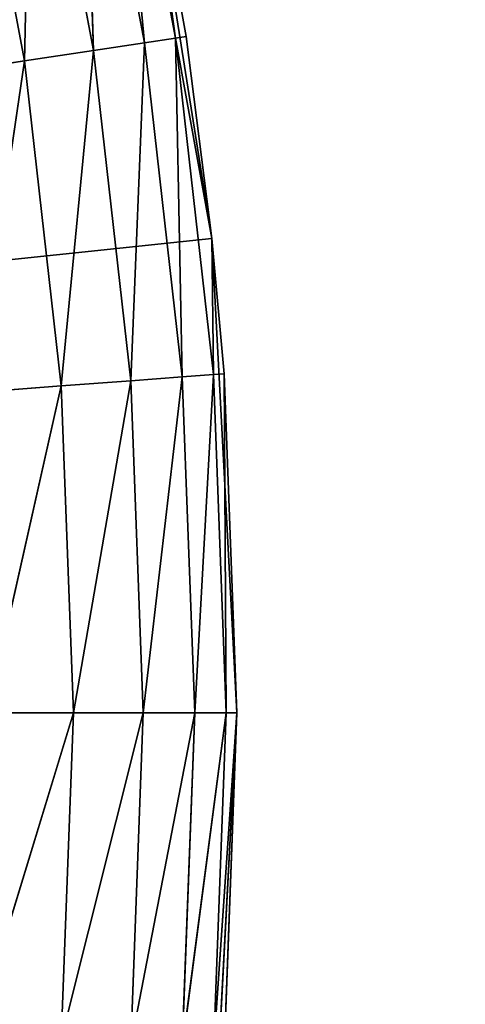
# Model space of a CAD drawing. Header units: centimetres. Extents: x 0.2 to 26.4, y 0 to 13.
# Tile 263 of 334: x 18.3939 to 18.4578, y 6.4986 to 6.6396. Entities that reach past the tile are written whole.
import ezdxf

# ---------------------------------------------------------------- set-up
doc = ezdxf.new("R2010")
doc.units = ezdxf.units.CM
doc.header["$LTSCALE"] = 2.54
doc.layers.get('0').update_dxf_attribs({"color": 13})

# ---------------------------------------------------------------- blocks, each defined once
blk = doc.blocks.new('Pojemnik na r_czniki papierowe CRESTO monta_ na_cienny.STL')
at = {"color": 0}
for p, q in [((18.40727, 6.68462, 17.96736), (18.41628, 6.63697, 17.96736)), ((18.40727, 6.68462, 17.96736), (18.41628, 6.63697, 17.96736)), ((18.40727, 6.68462, 17.96736), (18.41182, 6.6363, 17.9842)), ((18.40727, 6.68462, 17.96736), (18.41182, 6.6363, 17.9842)), ((18.40287, 6.68362, 17.9842), (18.41182, 6.6363, 17.9842)), ((18.40287, 6.68362, 17.9842), (18.41182, 6.6363, 17.9842)), ((18.40287, 6.68362, 17.9842), (18.40454, 6.6352, 18)), ((18.40287, 6.68362, 17.9842), (18.40454, 6.6352, 18)), ((18.39569, 6.68198, 18), (18.39465, 6.63371, 18.01428)), ((18.39569, 6.68198, 18), (18.39465, 6.63371, 18.01428)), ((18.39569, 6.68198, 18), (18.40454, 6.6352, 18)), ((18.39569, 6.68198, 18), (18.40454, 6.6352, 18)), ((18.38594, 6.67975, 18.01428), (18.39465, 6.63371, 18.01428)), ((18.38594, 6.67975, 18.01428), (18.39465, 6.63371, 18.01428)), ((18.41084, 6.67546, 17.55), (18.41779, 6.6372, 17.95)), ((18.42148, 6.60826, 17.55), (18.41084, 6.67546, 17.55)), ((18.41084, 6.67546, 17.95), (18.41779, 6.6372, 17.95)), ((18.41084, 6.67546, 17.55), (18.41779, 6.6372, 17.95)), ((18.42148, 6.60826, 17.55), (18.41084, 6.67546, 17.55)), ((18.41084, 6.67546, 17.95), (18.41779, 6.6372, 17.95)), ((18.41084, 6.67546, 17.95), (18.41628, 6.63697, 17.96736)), ((18.41084, 6.67546, 17.95), (18.41628, 6.63697, 17.96736)), ((18.41182, 6.6363, 17.9842), (18.41628, 6.63697, 17.96736)), ((18.41182, 6.6363, 17.9842), (18.41628, 6.63697, 17.96736)), ((18.41779, 6.6372, 17.95), (18.41628, 6.63697, 17.96736)), ((18.41779, 6.6372, 17.95), (18.41628, 6.63697, 17.96736)), ((18.41628, 6.63697, 17.96736), (18.42148, 6.60826, 17.95)), ((18.41628, 6.63697, 17.96736), (18.42148, 6.60826, 17.95)), ((18.41628, 6.63697, 17.96736), (18.42171, 6.58878, 17.96736)), ((18.41628, 6.63697, 17.96736), (18.42171, 6.58878, 17.96736)), ((18.41628, 6.63697, 17.96736), (18.41721, 6.58844, 17.9842)), ((18.41628, 6.63697, 17.96736), (18.41721, 6.58844, 17.9842)), ((18.41779, 6.6372, 17.95), (18.42148, 6.60826, 17.55)), ((18.41779, 6.6372, 17.95), (18.42148, 6.60826, 17.55)), ((18.41779, 6.6372, 17.95), (18.42148, 6.60826, 17.95)), ((18.41779, 6.6372, 17.95), (18.42148, 6.60826, 17.95)), ((18.40454, 6.6352, 18), (18.41182, 6.6363, 17.9842)), ((18.40454, 6.6352, 18), (18.41182, 6.6363, 17.9842)), ((18.41182, 6.6363, 17.9842), (18.40987, 6.58789, 18)), ((18.41182, 6.6363, 17.9842), (18.40987, 6.58789, 18)), ((18.41182, 6.6363, 17.9842), (18.41721, 6.58844, 17.9842)), ((18.41182, 6.6363, 17.9842), (18.41721, 6.58844, 17.9842)), ((18.39465, 6.63371, 18.01428), (18.40454, 6.6352, 18)), ((18.39465, 6.63371, 18.01428), (18.40454, 6.6352, 18)), ((18.40454, 6.6352, 18), (18.3999, 6.58715, 18.01428)), ((18.40454, 6.6352, 18), (18.3999, 6.58715, 18.01428)), ((18.40454, 6.6352, 18), (18.40987, 6.58789, 18)), ((18.40454, 6.6352, 18), (18.40987, 6.58789, 18)), ((18.38246, 6.63187, 18.02661), (18.39465, 6.63371, 18.01428)), ((18.38246, 6.63187, 18.02661), (18.39465, 6.63371, 18.01428)), ((18.39465, 6.63371, 18.01428), (18.38761, 6.58622, 18.02661)), ((18.39465, 6.63371, 18.01428), (18.38761, 6.58622, 18.02661)), ((18.39465, 6.63371, 18.01428), (18.3999, 6.58715, 18.01428)), ((18.39465, 6.63371, 18.01428), (18.3999, 6.58715, 18.01428)), ((18.42148, 6.60826, 17.55), (17.77505, 6.54032, 17.55)), ((18.42148, 6.60826, 17.55), (17.77505, 6.54032, 17.55)), ((18.42148, 6.60826, 17.55), (18.42323, 6.58889, 17.95)), ((18.42505, 6.54032, 17.55), (18.42148, 6.60826, 17.55)), ((18.42148, 6.60826, 17.95), (18.42148, 6.60826, 17.55)), ((18.42148, 6.60826, 17.95), (18.42148, 6.60826, 17.55)), ((18.42148, 6.60826, 17.95), (18.42323, 6.58889, 17.95)), ((18.42148, 6.60826, 17.55), (18.42323, 6.58889, 17.95)), ((18.42505, 6.54032, 17.55), (18.42148, 6.60826, 17.55)), ((18.42148, 6.60826, 17.95), (18.42323, 6.58889, 17.95)), ((18.42148, 6.60826, 17.95), (18.42171, 6.58878, 17.96736)), ((18.42148, 6.60826, 17.95), (18.42171, 6.58878, 17.96736)), ((18.41721, 6.58844, 17.9842), (18.42171, 6.58878, 17.96736)), ((18.41721, 6.58844, 17.9842), (18.42171, 6.58878, 17.96736)), ((18.41902, 6.54032, 17.9842), (18.42171, 6.58878, 17.96736)), ((18.41902, 6.54032, 17.9842), (18.42171, 6.58878, 17.96736)), ((18.42171, 6.58878, 17.96736), (18.42323, 6.58889, 17.95)), ((18.42171, 6.58878, 17.96736), (18.42323, 6.58889, 17.95)), ((18.42353, 6.54032, 17.96736), (18.42171, 6.58878, 17.96736)), ((18.42353, 6.54032, 17.96736), (18.42171, 6.58878, 17.96736)), ((18.42323, 6.58889, 17.95), (18.42505, 6.54032, 17.55)), ((18.42323, 6.58889, 17.95), (18.42505, 6.54032, 17.55)), ((18.42323, 6.58889, 17.95), (18.42505, 6.54032, 17.95)), ((18.42353, 6.54032, 17.96736), (18.42323, 6.58889, 17.95)), ((18.42353, 6.54032, 17.96736), (18.42323, 6.58889, 17.95)), ((18.42323, 6.58889, 17.95), (18.42505, 6.54032, 17.95)), ((18.3999, 6.58715, 18.01428), (18.40987, 6.58789, 18)), ((18.3999, 6.58715, 18.01428), (18.40987, 6.58789, 18)), ((18.40165, 6.54032, 18.01428), (18.40987, 6.58789, 18)), ((18.40165, 6.54032, 18.01428), (18.40987, 6.58789, 18)), ((18.40987, 6.58789, 18), (18.41721, 6.58844, 17.9842)), ((18.40987, 6.58789, 18), (18.41721, 6.58844, 17.9842)), ((18.41165, 6.54032, 18), (18.40987, 6.58789, 18)), ((18.41165, 6.54032, 18), (18.40987, 6.58789, 18)), ((18.41165, 6.54032, 18), (18.41721, 6.58844, 17.9842)), ((18.41165, 6.54032, 18), (18.41721, 6.58844, 17.9842)), ((18.41902, 6.54032, 17.9842), (18.41721, 6.58844, 17.9842)), ((18.41902, 6.54032, 17.9842), (18.41721, 6.58844, 17.9842)), ((18.38761, 6.58622, 18.02661), (18.3999, 6.58715, 18.01428)), ((18.38761, 6.58622, 18.02661), (18.3999, 6.58715, 18.01428)), ((18.38932, 6.54032, 18.02661), (18.3999, 6.58715, 18.01428)), ((18.38932, 6.54032, 18.02661), (18.3999, 6.58715, 18.01428)), ((18.40165, 6.54032, 18.01428), (18.3999, 6.58715, 18.01428)), ((18.40165, 6.54032, 18.01428), (18.3999, 6.58715, 18.01428)), ((18.42505, 6.54032, 17.55), (17.77505, 6.54032, 17.55)), ((18.42505, 6.54032, 17.55), (17.77505, 6.54032, 17.55)), ((18.38761, 6.49441, 18.02661), (18.40165, 6.54032, 18.01428)), ((18.38761, 6.49441, 18.02661), (18.40165, 6.54032, 18.01428)), ((18.40165, 6.54032, 18.01428), (18.38932, 6.54032, 18.02661)), ((18.40165, 6.54032, 18.01428), (18.38932, 6.54032, 18.02661)), ((18.3999, 6.49349, 18.01428), (18.40165, 6.54032, 18.01428)), ((18.3999, 6.49349, 18.01428), (18.40165, 6.54032, 18.01428)), ((18.3999, 6.49349, 18.01428), (18.41165, 6.54032, 18)), ((18.3999, 6.49349, 18.01428), (18.41165, 6.54032, 18)), ((18.41165, 6.54032, 18), (18.40165, 6.54032, 18.01428)), ((18.41165, 6.54032, 18), (18.40165, 6.54032, 18.01428)), ((18.40987, 6.49275, 18), (18.41165, 6.54032, 18)), ((18.40987, 6.49275, 18), (18.41165, 6.54032, 18)), ((18.40987, 6.49275, 18), (18.41902, 6.54032, 17.9842)), ((18.40987, 6.49275, 18), (18.41902, 6.54032, 17.9842)), ((18.41902, 6.54032, 17.9842), (18.41165, 6.54032, 18)), ((18.41902, 6.54032, 17.9842), (18.41165, 6.54032, 18)), ((18.41721, 6.4922, 17.9842), (18.41902, 6.54032, 17.9842)), ((18.41721, 6.4922, 17.9842), (18.41902, 6.54032, 17.9842)), ((18.41721, 6.4922, 17.9842), (18.42353, 6.54032, 17.96736)), ((18.41721, 6.4922, 17.9842), (18.42353, 6.54032, 17.96736)), ((18.42353, 6.54032, 17.96736), (18.41902, 6.54032, 17.9842)), ((18.42353, 6.54032, 17.96736), (18.41902, 6.54032, 17.9842)), ((18.42148, 6.47238, 17.55), (18.42505, 6.54032, 17.55)), ((18.42148, 6.47238, 17.55), (18.42505, 6.54032, 17.55)), ((18.42171, 6.49186, 17.96736), (18.42353, 6.54032, 17.96736)), ((18.42171, 6.49186, 17.96736), (18.42353, 6.54032, 17.96736)), ((18.42171, 6.49186, 17.96736), (18.42505, 6.54032, 17.95)), ((18.42171, 6.49186, 17.96736), (18.42505, 6.54032, 17.95)), ((18.42505, 6.54032, 17.55), (18.42323, 6.49174, 17.95)), ((18.42505, 6.54032, 17.95), (18.42323, 6.49174, 17.95)), ((18.42505, 6.54032, 17.55), (18.42323, 6.49174, 17.95)), ((18.42505, 6.54032, 17.95), (18.42323, 6.49174, 17.95)), ((18.42505, 6.54032, 17.95), (18.42353, 6.54032, 17.96736)), ((18.42505, 6.54032, 17.95), (18.42353, 6.54032, 17.96736)), ((18.42505, 6.54032, 17.95), (18.42505, 6.54032, 17.55)), ((18.42505, 6.54032, 17.95), (18.42505, 6.54032, 17.55))]:
    blk.add_line(p, q, dxfattribs=at)
mesh = blk.add_polyface(dxfattribs=at)
corners = [(26.17505, 13.04032, 17.55), (18.10394, 6.66003, 17.55), (18.11973, 6.6011, 17.55)]
mesh.append_faces([[corners[k] for k in face] for face in [(0, 1, 2)]], dxfattribs={"color": 0})
mesh = blk.add_polyface(dxfattribs=at)
corners = [(26.17505, 13.04032, 17.55), (18.11973, 6.6011, 17.55), (18.12505, 6.54032, 17.55)]
mesh.append_faces([[corners[k] for k in face] for face in [(0, 1, 2)]], dxfattribs={"color": 0})
mesh = blk.add_polyface(dxfattribs=at)
corners = [(26.17505, 13.04032, 17.55), (18.12505, 6.54032, 17.55), (26.17505, 0.04032, 17.55)]
mesh.append_faces([[corners[k] for k in face] for face in [(0, 1, 2)]], dxfattribs={"color": 0})
mesh = blk.add_polyface(dxfattribs=at)
corners = [(24.97505, 12.84032, 17.45), (18.11973, 6.6011, 17.45), (18.10394, 6.66003, 17.45)]
mesh.append_faces([[corners[k] for k in face] for face in [(0, 1, 2)]], dxfattribs={"color": 0})
mesh = blk.add_polyface(dxfattribs=at)
corners = [(24.97505, 12.84032, 17.45), (18.12505, 6.54032, 17.45), (18.11973, 6.6011, 17.45)]
mesh.append_faces([[corners[k] for k in face] for face in [(0, 1, 2)]], dxfattribs={"color": 0})
mesh = blk.add_polyface(dxfattribs=at)
corners = [(26.17505, 0.04032, 17.45), (18.12505, 6.54032, 17.45), (24.97505, 12.84032, 17.45)]
mesh.append_faces([[corners[k] for k in face] for face in [(0, 1, 2)]], dxfattribs={"color": 0})
mesh = blk.add_polyface(dxfattribs=at)
corners = [(18.41084, 6.67546, 17.55), (17.77505, 6.54032, 17.55), (18.39323, 6.74118, 17.55)]
mesh.append_faces([[corners[k] for k in face] for face in [(0, 1, 2)]], dxfattribs={"color": 0})
mesh = blk.add_polyface(dxfattribs=at)
corners = [(18.40727, 6.68462, 17.96736), (18.40287, 6.68362, 17.9842), (18.41182, 6.6363, 17.9842)]
mesh.append_faces([[corners[k] for k in face] for face in [(0, 1, 2)]], dxfattribs={"color": 0})
mesh = blk.add_polyface(dxfattribs=at)
corners = [(18.40727, 6.68462, 17.96736), (18.41628, 6.63697, 17.96736), (18.41084, 6.67546, 17.95)]
mesh.append_faces([[corners[k] for k in face] for face in [(0, 1, 2)]], dxfattribs={"color": 0})
mesh = blk.add_polyface(dxfattribs=at)
corners = [(18.40727, 6.68462, 17.96736), (18.41182, 6.6363, 17.9842), (18.41628, 6.63697, 17.96736)]
mesh.append_faces([[corners[k] for k in face] for face in [(0, 1, 2)]], dxfattribs={"color": 0})
mesh = blk.add_polyface(dxfattribs=at)
corners = [(18.40287, 6.68362, 17.9842), (18.39569, 6.68198, 18), (18.40454, 6.6352, 18)]
mesh.append_faces([[corners[k] for k in face] for face in [(0, 1, 2)]], dxfattribs={"color": 0})
mesh = blk.add_polyface(dxfattribs=at)
corners = [(18.40287, 6.68362, 17.9842), (18.40454, 6.6352, 18), (18.41182, 6.6363, 17.9842)]
mesh.append_faces([[corners[k] for k in face] for face in [(0, 1, 2)]], dxfattribs={"color": 0})
mesh = blk.add_polyface(dxfattribs=at)
corners = [(18.39569, 6.68198, 18), (18.38594, 6.67975, 18.01428), (18.39465, 6.63371, 18.01428)]
mesh.append_faces([[corners[k] for k in face] for face in [(0, 1, 2)]], dxfattribs={"color": 0})
mesh = blk.add_polyface(dxfattribs=at)
corners = [(18.39569, 6.68198, 18), (18.39465, 6.63371, 18.01428), (18.40454, 6.6352, 18)]
mesh.append_faces([[corners[k] for k in face] for face in [(0, 1, 2)]], dxfattribs={"color": 0})
mesh = blk.add_polyface(dxfattribs=at)
corners = [(18.39465, 6.63371, 18.01428), (18.38594, 6.67975, 18.01428), (18.38246, 6.63187, 18.02661)]
mesh.append_faces([[corners[k] for k in face] for face in [(0, 1, 2)]], dxfattribs={"color": 0})
mesh = blk.add_polyface(dxfattribs=at)
corners = [(18.42148, 6.60826, 17.55), (17.77505, 6.54032, 17.55), (18.41084, 6.67546, 17.55)]
mesh.append_faces([[corners[k] for k in face] for face in [(0, 1, 2)]], dxfattribs={"color": 0})
mesh = blk.add_polyface(dxfattribs=at)
corners = [(18.41084, 6.67546, 17.55), (18.41779, 6.6372, 17.95), (18.42148, 6.60826, 17.55)]
mesh.append_faces([[corners[k] for k in face] for face in [(0, 1, 2)]], dxfattribs={"color": 0})
mesh = blk.add_polyface(dxfattribs=at)
corners = [(18.41084, 6.67546, 17.95), (18.41779, 6.6372, 17.95), (18.41084, 6.67546, 17.55)]
mesh.append_faces([[corners[k] for k in face] for face in [(0, 1, 2)]], dxfattribs={"color": 0})
mesh = blk.add_polyface(dxfattribs=at)
corners = [(18.41084, 6.67546, 17.95), (18.41628, 6.63697, 17.96736), (18.41779, 6.6372, 17.95)]
mesh.append_faces([[corners[k] for k in face] for face in [(0, 1, 2)]], dxfattribs={"color": 0})
mesh = blk.add_polyface(dxfattribs=at)
corners = [(18.41628, 6.63697, 17.96736), (18.41182, 6.6363, 17.9842), (18.41721, 6.58844, 17.9842)]
mesh.append_faces([[corners[k] for k in face] for face in [(0, 1, 2)]], dxfattribs={"color": 0})
mesh = blk.add_polyface(dxfattribs=at)
corners = [(18.41779, 6.6372, 17.95), (18.41628, 6.63697, 17.96736), (18.42148, 6.60826, 17.95)]
mesh.append_faces([[corners[k] for k in face] for face in [(0, 1, 2)]], dxfattribs={"color": 0})
mesh = blk.add_polyface(dxfattribs=at)
corners = [(18.41628, 6.63697, 17.96736), (18.42171, 6.58878, 17.96736), (18.42148, 6.60826, 17.95)]
mesh.append_faces([[corners[k] for k in face] for face in [(0, 1, 2)]], dxfattribs={"color": 0})
mesh = blk.add_polyface(dxfattribs=at)
corners = [(18.41628, 6.63697, 17.96736), (18.41721, 6.58844, 17.9842), (18.42171, 6.58878, 17.96736)]
mesh.append_faces([[corners[k] for k in face] for face in [(0, 1, 2)]], dxfattribs={"color": 0})
mesh = blk.add_polyface(dxfattribs=at)
corners = [(18.41779, 6.6372, 17.95), (18.42148, 6.60826, 17.95), (18.42148, 6.60826, 17.55)]
mesh.append_faces([[corners[k] for k in face] for face in [(0, 1, 2)]], dxfattribs={"color": 0})
mesh = blk.add_polyface(dxfattribs=at)
corners = [(18.41182, 6.6363, 17.9842), (18.40454, 6.6352, 18), (18.40987, 6.58789, 18)]
mesh.append_faces([[corners[k] for k in face] for face in [(0, 1, 2)]], dxfattribs={"color": 0})
mesh = blk.add_polyface(dxfattribs=at)
corners = [(18.41182, 6.6363, 17.9842), (18.40987, 6.58789, 18), (18.41721, 6.58844, 17.9842)]
mesh.append_faces([[corners[k] for k in face] for face in [(0, 1, 2)]], dxfattribs={"color": 0})
mesh = blk.add_polyface(dxfattribs=at)
corners = [(18.40454, 6.6352, 18), (18.39465, 6.63371, 18.01428), (18.3999, 6.58715, 18.01428)]
mesh.append_faces([[corners[k] for k in face] for face in [(0, 1, 2)]], dxfattribs={"color": 0})
mesh = blk.add_polyface(dxfattribs=at)
corners = [(18.40454, 6.6352, 18), (18.3999, 6.58715, 18.01428), (18.40987, 6.58789, 18)]
mesh.append_faces([[corners[k] for k in face] for face in [(0, 1, 2)]], dxfattribs={"color": 0})
mesh = blk.add_polyface(dxfattribs=at)
corners = [(18.39465, 6.63371, 18.01428), (18.38246, 6.63187, 18.02661), (18.38761, 6.58622, 18.02661)]
mesh.append_faces([[corners[k] for k in face] for face in [(0, 1, 2)]], dxfattribs={"color": 0})
mesh = blk.add_polyface(dxfattribs=at)
corners = [(18.3999, 6.58715, 18.01428), (18.39465, 6.63371, 18.01428), (18.38761, 6.58622, 18.02661)]
mesh.append_faces([[corners[k] for k in face] for face in [(0, 1, 2)]], dxfattribs={"color": 0})
mesh = blk.add_polyface(dxfattribs=at)
corners = [(18.42505, 6.54032, 17.55), (17.77505, 6.54032, 17.55), (18.42148, 6.60826, 17.55)]
mesh.append_faces([[corners[k] for k in face] for face in [(0, 1, 2)]], dxfattribs={"color": 0})
mesh = blk.add_polyface(dxfattribs=at)
corners = [(18.42148, 6.60826, 17.55), (18.42323, 6.58889, 17.95), (18.42505, 6.54032, 17.55)]
mesh.append_faces([[corners[k] for k in face] for face in [(0, 1, 2)]], dxfattribs={"color": 0})
mesh = blk.add_polyface(dxfattribs=at)
corners = [(18.42148, 6.60826, 17.95), (18.42323, 6.58889, 17.95), (18.42148, 6.60826, 17.55)]
mesh.append_faces([[corners[k] for k in face] for face in [(0, 1, 2)]], dxfattribs={"color": 0})
mesh = blk.add_polyface(dxfattribs=at)
corners = [(18.42148, 6.60826, 17.95), (18.42171, 6.58878, 17.96736), (18.42323, 6.58889, 17.95)]
mesh.append_faces([[corners[k] for k in face] for face in [(0, 1, 2)]], dxfattribs={"color": 0})
mesh = blk.add_polyface(dxfattribs=at)
corners = [(18.42171, 6.58878, 17.96736), (18.41721, 6.58844, 17.9842), (18.41902, 6.54032, 17.9842)]
mesh.append_faces([[corners[k] for k in face] for face in [(0, 1, 2)]], dxfattribs={"color": 0})
mesh = blk.add_polyface(dxfattribs=at)
corners = [(18.42171, 6.58878, 17.96736), (18.41902, 6.54032, 17.9842), (18.42353, 6.54032, 17.96736)]
mesh.append_faces([[corners[k] for k in face] for face in [(0, 1, 2)]], dxfattribs={"color": 0})
mesh = blk.add_polyface(dxfattribs=at)
corners = [(18.42323, 6.58889, 17.95), (18.42171, 6.58878, 17.96736), (18.42353, 6.54032, 17.96736)]
mesh.append_faces([[corners[k] for k in face] for face in [(0, 1, 2)]], dxfattribs={"color": 0})
mesh = blk.add_polyface(dxfattribs=at)
corners = [(18.42323, 6.58889, 17.95), (18.42505, 6.54032, 17.95), (18.42505, 6.54032, 17.55)]
mesh.append_faces([[corners[k] for k in face] for face in [(0, 1, 2)]], dxfattribs={"color": 0})
mesh = blk.add_polyface(dxfattribs=at)
corners = [(18.42323, 6.58889, 17.95), (18.42353, 6.54032, 17.96736), (18.42505, 6.54032, 17.95)]
mesh.append_faces([[corners[k] for k in face] for face in [(0, 1, 2)]], dxfattribs={"color": 0})
mesh = blk.add_polyface(dxfattribs=at)
corners = [(18.40987, 6.58789, 18), (18.3999, 6.58715, 18.01428), (18.40165, 6.54032, 18.01428)]
mesh.append_faces([[corners[k] for k in face] for face in [(0, 1, 2)]], dxfattribs={"color": 0})
mesh = blk.add_polyface(dxfattribs=at)
corners = [(18.40987, 6.58789, 18), (18.40165, 6.54032, 18.01428), (18.41165, 6.54032, 18)]
mesh.append_faces([[corners[k] for k in face] for face in [(0, 1, 2)]], dxfattribs={"color": 0})
mesh = blk.add_polyface(dxfattribs=at)
corners = [(18.41721, 6.58844, 17.9842), (18.40987, 6.58789, 18), (18.41165, 6.54032, 18)]
mesh.append_faces([[corners[k] for k in face] for face in [(0, 1, 2)]], dxfattribs={"color": 0})
mesh = blk.add_polyface(dxfattribs=at)
corners = [(18.41721, 6.58844, 17.9842), (18.41165, 6.54032, 18), (18.41902, 6.54032, 17.9842)]
mesh.append_faces([[corners[k] for k in face] for face in [(0, 1, 2)]], dxfattribs={"color": 0})
mesh = blk.add_polyface(dxfattribs=at)
corners = [(18.3999, 6.58715, 18.01428), (18.38761, 6.58622, 18.02661), (18.38932, 6.54032, 18.02661)]
mesh.append_faces([[corners[k] for k in face] for face in [(0, 1, 2)]], dxfattribs={"color": 0})
mesh = blk.add_polyface(dxfattribs=at)
corners = [(18.3999, 6.58715, 18.01428), (18.38932, 6.54032, 18.02661), (18.40165, 6.54032, 18.01428)]
mesh.append_faces([[corners[k] for k in face] for face in [(0, 1, 2)]], dxfattribs={"color": 0})
mesh = blk.add_polyface(dxfattribs=at)
corners = [(18.42505, 6.54032, 17.55), (18.42148, 6.47238, 17.55), (17.77505, 6.54032, 17.55)]
mesh.append_faces([[corners[k] for k in face] for face in [(0, 1, 2)]], dxfattribs={"color": 0})
mesh = blk.add_polyface(dxfattribs=at)
corners = [(18.42148, 6.47238, 17.55), (18.41084, 6.40518, 17.55), (17.77505, 6.54032, 17.55)]
mesh.append_faces([[corners[k] for k in face] for face in [(0, 1, 2)]], dxfattribs={"color": 0})
mesh = blk.add_polyface(dxfattribs=at)
corners = [(18.41084, 6.40518, 17.55), (18.39323, 6.33946, 17.55), (17.77505, 6.54032, 17.55)]
mesh.append_faces([[corners[k] for k in face] for face in [(0, 1, 2)]], dxfattribs={"color": 0})
mesh = blk.add_polyface(dxfattribs=at)
corners = [(26.17505, 0.04032, 17.45), (18.11973, 6.47954, 17.45), (18.12505, 6.54032, 17.45)]
mesh.append_faces([[corners[k] for k in face] for face in [(0, 1, 2)]], dxfattribs={"color": 0})
mesh = blk.add_polyface(dxfattribs=at)
corners = [(26.17505, 0.04032, 17.55), (18.12505, 6.54032, 17.55), (18.11973, 6.47954, 17.55)]
mesh.append_faces([[corners[k] for k in face] for face in [(0, 1, 2)]], dxfattribs={"color": 0})
mesh = blk.add_polyface(dxfattribs=at)
corners = [(18.38932, 6.54032, 18.02661), (18.38761, 6.49441, 18.02661), (18.40165, 6.54032, 18.01428)]
mesh.append_faces([[corners[k] for k in face] for face in [(0, 1, 2)]], dxfattribs={"color": 0})
mesh = blk.add_polyface(dxfattribs=at)
corners = [(18.40165, 6.54032, 18.01428), (18.38761, 6.49441, 18.02661), (18.3999, 6.49349, 18.01428)]
mesh.append_faces([[corners[k] for k in face] for face in [(0, 1, 2)]], dxfattribs={"color": 0})
mesh = blk.add_polyface(dxfattribs=at)
corners = [(18.40165, 6.54032, 18.01428), (18.3999, 6.49349, 18.01428), (18.41165, 6.54032, 18)]
mesh.append_faces([[corners[k] for k in face] for face in [(0, 1, 2)]], dxfattribs={"color": 0})
mesh = blk.add_polyface(dxfattribs=at)
corners = [(18.41165, 6.54032, 18), (18.3999, 6.49349, 18.01428), (18.40987, 6.49275, 18)]
mesh.append_faces([[corners[k] for k in face] for face in [(0, 1, 2)]], dxfattribs={"color": 0})
mesh = blk.add_polyface(dxfattribs=at)
corners = [(18.41165, 6.54032, 18), (18.40987, 6.49275, 18), (18.41902, 6.54032, 17.9842)]
mesh.append_faces([[corners[k] for k in face] for face in [(0, 1, 2)]], dxfattribs={"color": 0})
mesh = blk.add_polyface(dxfattribs=at)
corners = [(18.41902, 6.54032, 17.9842), (18.40987, 6.49275, 18), (18.41721, 6.4922, 17.9842)]
mesh.append_faces([[corners[k] for k in face] for face in [(0, 1, 2)]], dxfattribs={"color": 0})
mesh = blk.add_polyface(dxfattribs=at)
corners = [(18.41902, 6.54032, 17.9842), (18.41721, 6.4922, 17.9842), (18.42353, 6.54032, 17.96736)]
mesh.append_faces([[corners[k] for k in face] for face in [(0, 1, 2)]], dxfattribs={"color": 0})
mesh = blk.add_polyface(dxfattribs=at)
corners = [(18.42353, 6.54032, 17.96736), (18.41721, 6.4922, 17.9842), (18.42171, 6.49186, 17.96736)]
mesh.append_faces([[corners[k] for k in face] for face in [(0, 1, 2)]], dxfattribs={"color": 0})
mesh = blk.add_polyface(dxfattribs=at)
corners = [(18.42505, 6.54032, 17.55), (18.42323, 6.49174, 17.95), (18.42148, 6.47238, 17.55)]
mesh.append_faces([[corners[k] for k in face] for face in [(0, 1, 2)]], dxfattribs={"color": 0})
mesh = blk.add_polyface(dxfattribs=at)
corners = [(18.42353, 6.54032, 17.96736), (18.42171, 6.49186, 17.96736), (18.42505, 6.54032, 17.95)]
mesh.append_faces([[corners[k] for k in face] for face in [(0, 1, 2)]], dxfattribs={"color": 0})
mesh = blk.add_polyface(dxfattribs=at)
corners = [(18.42505, 6.54032, 17.95), (18.42171, 6.49186, 17.96736), (18.42323, 6.49174, 17.95)]
mesh.append_faces([[corners[k] for k in face] for face in [(0, 1, 2)]], dxfattribs={"color": 0})
mesh = blk.add_polyface(dxfattribs=at)
corners = [(18.42505, 6.54032, 17.95), (18.42323, 6.49174, 17.95), (18.42505, 6.54032, 17.55)]
mesh.append_faces([[corners[k] for k in face] for face in [(0, 1, 2)]], dxfattribs={"color": 0})

msp = doc.modelspace()

# ---------------------------------------------------------------- block references
at = {"color": 0}
msp.add_blockref('Pojemnik na r_czniki papierowe CRESTO monta_ na_cienny.STL', (0, 0), dxfattribs=at)

doc.saveas('drawing.dxf')
